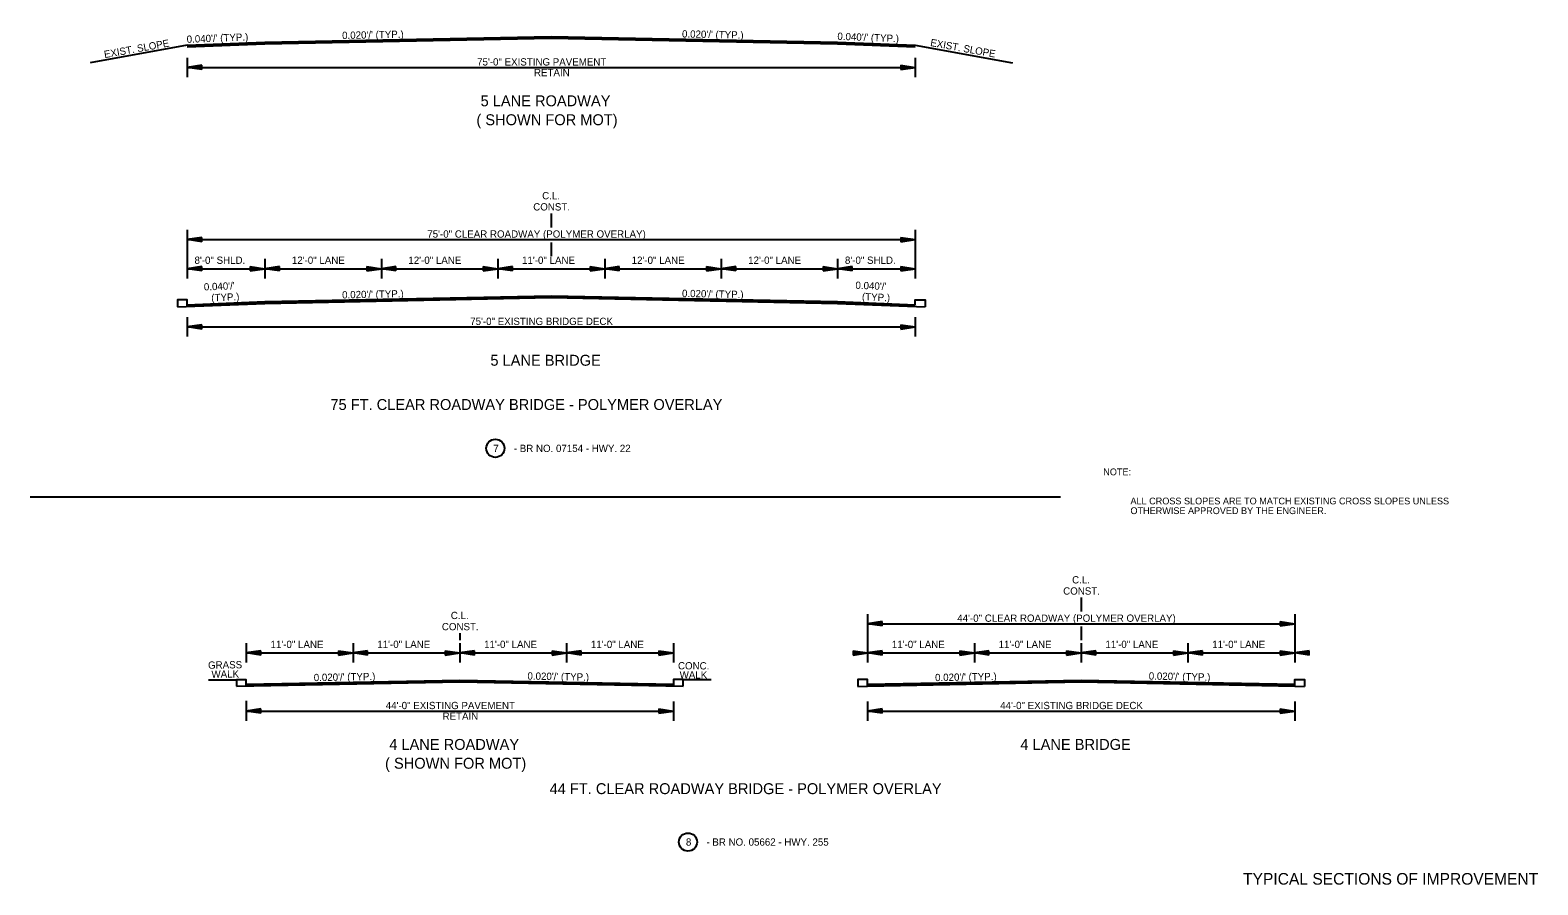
# Model space of a CAD drawing. Extents: x 550980 to 1930787, y -1972975 to 596640.
# Drawn here: x 550993 to 552546, y -1947932 to -1947051 of the extents above; entities that cross this region are included whole.
import ezdxf

# ---------------------------------------------------------------- set-up
doc = ezdxf.new("R2010")
doc.units = 0
for name, color, linetype in [('R_Border', 7, 'Continuous'), ('R_Border Notes', 7, 'Continuous'), ('R_Draft', 7, 'Continuous')]:
    doc.layers.add(name, color=color, linetype=linetype)

# ---------------------------------------------------------------- blocks, each defined once
blk = doc.blocks.new('BPPOLY')
at = {"layer": 'R_Border'}
blk.add_circle((0, 0), 9.34, dxfattribs=at)
blk = doc.blocks.new('ARROW')
at = {"layer": 'R_Draft'}
for p, q in [((-2, 0.3), (0, 0)), ((-2, 0.3), (-2, -0.3)), ((-2, 0.25), (-0.334, 0)), ((-2, 0.199), (-0.678, 0)), ((-2, 0.149), (-1.011, 0)), ((-2, 0.097), (-1.35, 0)), ((-2, 0.047), (-1.684, 0)), ((-2, -0.3), (0, 0)), ((-2, -0.098), (-1.35, 0)), ((-2, -0.199), (-0.678, 0)), ((-2, -0.25), (-0.334, 0)), ((-2, -0.149), (-1.011, 0)), ((-2, -0.047), (-1.684, 0))]:
    blk.add_line(p, q, dxfattribs=at)

msp = doc.modelspace()

# ---------------------------------------------------------------- linework, layer by layer
at = {"layer": 'R_Border'}
for p, q in [((551154.7, -1947067), (551054.7, -1947085)), ((551904.7, -1947067), (552004.7, -1947085)), ((551154.7, -1947079.9), (551154.7, -1947099.9)), ((551904.7, -1947079.9), (551904.7, -1947099.9)), ((551154.7, -1947089.9), (551904.7, -1947089.9)), ((551529.7, -1947240.3), (551529.7, -1947254.8)), ((551154.7, -1947257.3), (551154.7, -1947307.3)), ((551904.7, -1947257.3), (551904.7, -1947307.3)), ((551154.7, -1947267.3), (551904.7, -1947267.3)), ((551529.7, -1947270.3), (551529.7, -1947284.3)), ((551234.7, -1947287.3), (551234.7, -1947307.3)), ((551354.7, -1947287.3), (551354.7, -1947307.3)), ((551474.7, -1947287.3), (551474.7, -1947307.3)), ((551584.7, -1947287.3), (551584.7, -1947307.3)), ((551704.7, -1947287.3), (551704.7, -1947307.3)), ((551824.7, -1947287.3), (551824.7, -1947307.3)), ((551154.7, -1947297.3), (551904.7, -1947297.3)), ((551154.7, -1947347.3), (551154.7, -1947367.3)), ((551904.7, -1947347.3), (551904.7, -1947367.3)), ((551154.7, -1947357.3), (551904.7, -1947357.3)), ((550992.9, -1947532.5), (552054.2, -1947532.5)), ((552075.5, -1947636.2), (552075.5, -1947650.7)), ((551855.5, -1947653.2), (551855.5, -1947703.2)), ((552295.5, -1947653.2), (552295.5, -1947703.2)), ((551435.5, -1947672.9), (551435.5, -1947680.2)), ((551855.5, -1947663.2), (552295.5, -1947663.2)), ((552075.5, -1947666.2), (552075.5, -1947680.2)), ((551215.5, -1947683.2), (551215.5, -1947703.2)), ((551215.5, -1947693.2), (551655.5, -1947693.2)), ((551325.5, -1947683.2), (551325.5, -1947703.2)), ((551435.5, -1947683.2), (551435.5, -1947703.2)), ((551545.5, -1947683.2), (551545.5, -1947703.2)), ((551655.5, -1947683.2), (551655.5, -1947703.2)), ((551855.5, -1947693.2), (552295.5, -1947693.2)), ((551965.5, -1947683.2), (551965.5, -1947703.2)), ((552075.5, -1947683.2), (552075.5, -1947703.2)), ((552185.5, -1947683.2), (552185.5, -1947703.2)), ((551176.7, -1947720.9), (551205.5, -1947720.9)), ((551665.5, -1947720.6), (551694.3, -1947720.6)), ((551215.5, -1947742.7), (551215.5, -1947762.7)), ((551215.5, -1947743.2), (551215.5, -1947763.2)), ((551215.5, -1947753.2), (551655.5, -1947753.2)), ((551655.5, -1947743.2), (551655.5, -1947763.2)), ((551855.5, -1947743.2), (551855.5, -1947763.2)), ((551855.5, -1947753.2), (552295.5, -1947753.2)), ((552295.5, -1947743.2), (552295.5, -1947763.2))]:
    msp.add_line(p, q, dxfattribs=at)
for points in [[(551154.7, -1947067), (551234.7, -1947063.8), (551529.7, -1947057.9), (551824.7, -1947063.8), (551904.7, -1947067)], [(551154.7, -1947067.3), (551234.7, -1947064.1), (551529.7, -1947058.2), (551824.7, -1947064.1), (551904.7, -1947067.3)], [(551154.7, -1947067.6), (551234.7, -1947064.4), (551529.7, -1947058.5), (551824.7, -1947064.4), (551904.7, -1947067.6)], [(551154.7, -1947067.9), (551234.7, -1947064.7), (551529.7, -1947058.8), (551824.7, -1947064.7), (551904.7, -1947067.9)], [(551154.7, -1947068.2), (551234.7, -1947065), (551529.7, -1947059.1), (551824.7, -1947065), (551904.7, -1947068.2)], [(551154.7, -1947068.5), (551234.7, -1947065.3), (551529.7, -1947059.4), (551824.7, -1947065.3), (551904.7, -1947068.5)], [(551154.7, -1947068.8), (551234.7, -1947065.6), (551529.7, -1947059.7), (551824.7, -1947065.6), (551904.7, -1947068.8)], [(551144.7, -1947336.6), (551234.7, -1947333), (551529.7, -1947327.1), (551824.7, -1947333), (551914.7, -1947336.6)], [(551154.7, -1947335.9), (551154.7, -1947329.4), (551144.7, -1947329.4), (551144.7, -1947336.6)], [(551154.7, -1947334.4), (551234.7, -1947331.2), (551529.7, -1947325.3), (551824.7, -1947331.2), (551904.7, -1947334.4)], [(551154.7, -1947334.7), (551234.7, -1947331.5), (551529.7, -1947325.6), (551824.7, -1947331.5), (551904.7, -1947334.7)], [(551154.7, -1947335), (551234.7, -1947331.8), (551529.7, -1947325.9), (551824.7, -1947331.8), (551904.7, -1947335)], [(551154.7, -1947335.3), (551234.7, -1947332.1), (551529.7, -1947326.2), (551824.7, -1947332.1), (551904.7, -1947335.3)], [(551154.7, -1947335.6), (551234.7, -1947332.4), (551529.7, -1947326.5), (551824.7, -1947332.4), (551904.7, -1947335.6)], [(551154.7, -1947335.9), (551234.7, -1947332.7), (551529.7, -1947326.8), (551824.7, -1947332.7), (551904.7, -1947335.9)], [(551904.7, -1947334.4), (551904.7, -1947329.4), (551914.7, -1947329.4), (551914.7, -1947336.6)], [(551215.5, -1947727.4), (551215.5, -1947720.9), (551205.5, -1947720.9), (551205.5, -1947727.6)], [(551205.5, -1947727.6), (551435.5, -1947723), (551665.5, -1947727.6)], [(551215.5, -1947725.6), (551215.5, -1947725.6), (551435.5, -1947721.2), (551655.5, -1947725.6), (551655.5, -1947725.6)], [(551215.5, -1947725.9), (551215.5, -1947725.9), (551435.5, -1947721.5), (551655.5, -1947725.9), (551655.5, -1947725.9)], [(551215.5, -1947726.2), (551215.5, -1947726.2), (551435.5, -1947721.8), (551655.5, -1947726.2), (551655.5, -1947726.2)], [(551215.5, -1947726.5), (551215.5, -1947726.5), (551435.5, -1947722.1), (551655.5, -1947726.5), (551655.5, -1947726.5)], [(551215.5, -1947726.8), (551215.5, -1947726.8), (551435.5, -1947722.4), (551655.5, -1947726.8), (551655.5, -1947726.8)], [(551215.5, -1947727.1), (551215.5, -1947727.1), (551435.5, -1947722.7), (551655.5, -1947727.1), (551655.5, -1947727.1)], [(551665.5, -1947727.6), (551665.5, -1947720.6), (551655.5, -1947720.6), (551655.5, -1947727.4)], [(551855.5, -1947727.1), (551855.5, -1947720.6), (551845.5, -1947720.6), (551845.5, -1947727.8)], [(551845.5, -1947727.8), (551855.5, -1947727.4), (552075.5, -1947723), (552295.5, -1947727.4), (552305.5, -1947727.8)], [(551855.5, -1947725.6), (551855.5, -1947725.6), (552075.5, -1947721.2), (552295.5, -1947725.6), (552295.5, -1947725.6)], [(551855.5, -1947725.9), (551855.5, -1947725.9), (552075.5, -1947721.5), (552295.5, -1947725.9), (552295.5, -1947725.9)], [(551855.5, -1947726.2), (551855.5, -1947726.2), (552075.5, -1947721.8), (552295.5, -1947726.2), (552295.5, -1947726.2)], [(551855.5, -1947726.5), (551855.5, -1947726.5), (552075.5, -1947722.1), (552295.5, -1947726.5), (552295.5, -1947726.5)], [(551855.5, -1947726.8), (551855.5, -1947726.8), (552075.5, -1947722.4), (552295.5, -1947726.8), (552295.5, -1947726.8)], [(551855.5, -1947727.1), (551855.5, -1947727.1), (552075.5, -1947722.7), (552295.5, -1947727.1), (552295.5, -1947727.1)], [(552295.5, -1947725.6), (552295.5, -1947720.6), (552305.5, -1947720.6), (552305.5, -1947727.8)]]:
    msp.add_lwpolyline(points, dxfattribs=at)

# ---------------------------------------------------------------- block references
at = {"layer": 'R_Border', "xscale": 7.5, "yscale": 7.5, "rotation": 180}
for p in [(551154.7, -1947089.9), (551154.7, -1947267.3), (551154.7, -1947297.3), (551234.7, -1947297.3), (551354.7, -1947297.3), (551474.7, -1947297.3), (551584.7, -1947297.3), (551704.7, -1947297.3), (551824.7, -1947297.3), (551154.7, -1947357.3), (551855.5, -1947663.2), (551215.5, -1947693.2), (551325.5, -1947693.2), (551435.5, -1947693.2), (551545.5, -1947693.2), (551855.5, -1947693.2), (551965.5, -1947693.2), (552075.5, -1947693.2), (552185.5, -1947693.2), (552295.5, -1947693.2), (551215.5, -1947753.2), (551855.5, -1947753.2)]:
    msp.add_blockref('ARROW', p, dxfattribs=at)
at = {"layer": 'R_Border', "xscale": 7.5, "yscale": 7.5}
for p in [(551904.7, -1947089.9), (551904.7, -1947267.3), (551234.7, -1947297.3), (551354.7, -1947297.3), (551474.7, -1947297.3), (551584.7, -1947297.3), (551704.7, -1947297.3), (551824.7, -1947297.3), (551904.7, -1947297.3), (551904.7, -1947357.3), (552295.5, -1947663.2), (551325.5, -1947693.2), (551435.5, -1947693.2), (551545.5, -1947693.2), (551655.5, -1947693.2), (551855.5, -1947693.2), (551965.5, -1947693.2), (552075.5, -1947693.2), (552185.5, -1947693.2), (552295.5, -1947693.2), (551655.5, -1947753.2), (552295.5, -1947753.2)]:
    msp.add_blockref('ARROW', p, dxfattribs=at)
at = {"layer": 'R_Border'}
for p in [(551472.1, -1947482.4), (551670.5, -1947888.2)]:
    msp.add_blockref('BPPOLY', p, dxfattribs=at)

# ---------------------------------------------------------------- texts
for s, height, rotation, p in [("0.040'/' (TYP.)", 7.5, 2.2916, (551154.3, -1947064.6)), ("0.020'/' (TYP.)", 7.5, 1.1458, (551314.3, -1947060.6)), ("0.020'/' (TYP.)", 7.5, 358.8542, (551664.3, -1947059)), ("0.040'/' (TYP.)", 7.5, 357.7084, (551824.3, -1947061.4)), ('EXIST. SLOPE', 7.5, 10.204, (551069.7, -1947080.3)), ('EXIST. SLOPE', 7.5, 349.796, (551919.7, -1947067.7)), ("0.040'/'", 7.5, 2.2916, (551172, -1947319.8)), ("0.020'/' (TYP.)", 7.5, 1.1458, (551314.3, -1947328)), ("0.020'/' (TYP.)", 7.5, 358.8542, (551664.3, -1947326.4)), ("0.040'/'", 7.5, 357.7084, (551842.9, -1947318)), ('(TYP.)', 7.5, 2.2916, (551179.6, -1947331)), ('(TYP.)', 7.5, 357.7084, (551849.6, -1947329.8)), ('GRASS ', 7.5, 0.7911, (551176.2, -1947709.6)), ('CONC.', 7.5, 359.7581, (551660.2, -1947710.2)), ('WALK', 7.5, 0.7911, (551179.7, -1947719)), ("0.020'/' (TYP.)", 7.5, 1.1458, (551285.1, -1947722.4)), ("0.020'/' (TYP.)", 7.5, 358.8542, (551505.1, -1947720.7)), ('WALK', 7.5, 359.7581, (551661.9, -1947719.6)), ("0.020'/' (TYP.)", 7.5, 1.1458, (551925.1, -1947722.4)), ("0.020'/' (TYP.)", 7.5, 358.8542, (552145.1, -1947720.7)), ('TYPICAL SECTIONS OF IMPROVEMENT', 12, 360, (552242.3, -1947932.1))]:
    msp.add_text(s, height=height, rotation=rotation, dxfattribs=at).set_placement(p)
for s, height, p in [('75\'-0" EXISTING PAVEMENT', 7.5, (551453.3, -1947087.9)), ('RETAIN', 7.5, (551511.9, -1947098.9)), ('5 LANE ROADWAY', 11.25, (551456.9, -1947129.9)), ('( SHOWN FOR MOT)', 11.25, (551452.6, -1947149.4)), ('C.L.', 7.5, (551520.3, -1947225.8)), ('CONST.', 7.5, (551511.1, -1947237.3)), ('75\'-0" CLEAR ROADWAY (POLYMER OVERLAY)', 7.5, (551402, -1947265.3)), ('8\'-0" SHLD.', 7.5, (551162.2, -1947292.3)), ('12\'-0" LANE', 7.5, (551262.5, -1947292.3)), ('12\'-0" LANE', 7.5, (551382.5, -1947292.3)), ('11\'-0" LANE', 7.5, (551499.6, -1947292.3)), ('12\'-0" LANE', 7.5, (551612.5, -1947292.3)), ('12\'-0" LANE', 7.5, (551732.5, -1947292.3)), ('8\'-0" SHLD.', 7.5, (551832.2, -1947292.3)), ('75\'-0" EXISTING BRIDGE DECK', 7.5, (551446.2, -1947355.3)), ('5 LANE BRIDGE', 11.25, (551467, -1947397.3)), ('75 FT. CLEAR ROADWAY BRIDGE - POLYMER OVERLAY', 11.25, (551302.2, -1947442.9)), ('7', 7.5, (551470, -1947486.2)), ('- BR NO. 07154 - HWY. 22', 7.5, (551491.1, -1947486.2)), ('C.L.', 7.5, (552066.2, -1947621.7)), ('CONST.', 7.5, (552057, -1947633.2)), ('CONST.', 7.5, (551417, -1947669.9)), ('C.L.', 7.5, (551426.2, -1947658.4)), ('44\'-0" CLEAR ROADWAY (POLYMER OVERLAY)', 7.5, (551947.9, -1947661.2)), ('11\'-0" LANE', 7.5, (551240.5, -1947688.2)), ('11\'-0" LANE', 7.5, (551350.5, -1947688.2)), ('11\'-0" LANE', 7.5, (551460.5, -1947688.2)), ('11\'-0" LANE', 7.5, (551570.5, -1947688.2)), ('11\'-0" LANE', 7.5, (551880.5, -1947688.2)), ('11\'-0" LANE', 7.5, (551990.5, -1947688.2)), ('11\'-0" LANE', 7.5, (552100.5, -1947688.2)), ('11\'-0" LANE', 7.5, (552210.5, -1947688.2)), ('44\'-0" EXISTING PAVEMENT', 7.5, (551359.2, -1947751.2)), ('RETAIN', 7.5, (551417.7, -1947762.2)), ('44\'-0" EXISTING BRIDGE DECK', 7.5, (551992.1, -1947751.2)), ('4 LANE ROADWAY', 11.25, (551362.8, -1947793.2)), ('4 LANE BRIDGE', 11.25, (552012.9, -1947793.2)), ('( SHOWN FOR MOT)', 11.25, (551358.5, -1947812.6)), ('44 FT. CLEAR ROADWAY BRIDGE - POLYMER OVERLAY', 11.25, (551528, -1947838.8)), ('8', 7.5, (551668.4, -1947891.9)), ('- BR NO. 05662 - HWY. 255', 7.5, (551689.5, -1947891.9))]:
    msp.add_text(s, height=height, dxfattribs=at).set_placement(p)
at = {"layer": 'R_Border Notes'}
for s, p in [('NOTE: ', (552098.3, -1947510.2)), ('ALL CROSS SLOPES ARE TO MATCH EXISTING CROSS SLOPES UNLESS ', (552126.3, -1947540.2)), ('OTHERWISE APPROVED BY THE ENGINEER.', (552126.3, -1947550.2))]:
    msp.add_text(s, height=7, dxfattribs=at).set_placement(p)

doc.saveas('drawing.dxf')
